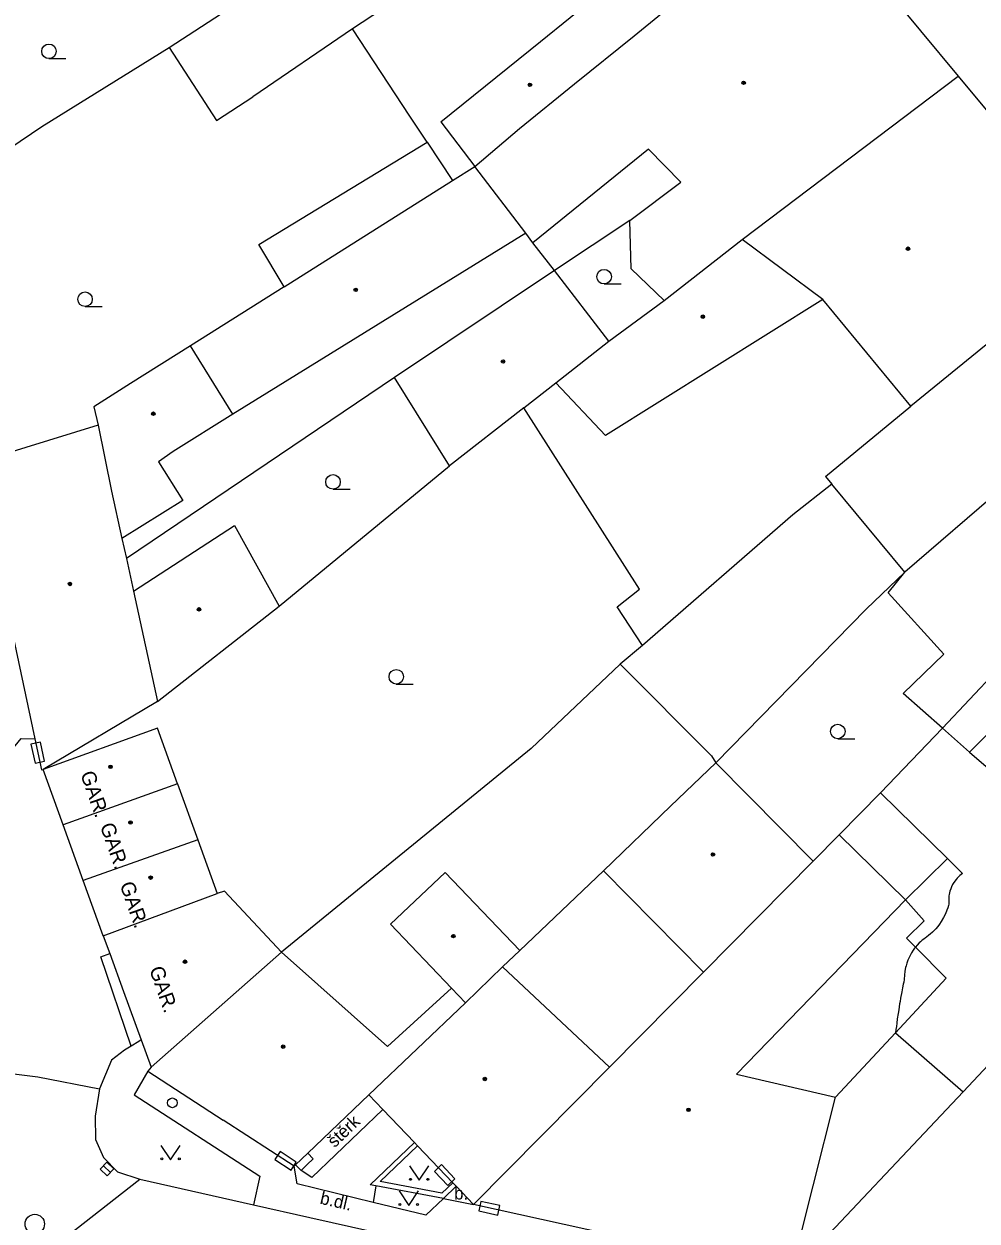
# Model space of a CAD drawing. Extents: x -596229 to -595156, y -1161237 to -1159376.
# Drawn here: x -595354.2 to -595305.1, y -1160883.1 to -1160821.5 of the extents above; entities that cross this region are included whole.
import ezdxf

# ---------------------------------------------------------------- set-up
doc = ezdxf.new("R2010")
doc.units = 0
for name, color, linetype in [('DOP - kresba z DSPS bez souradnic', 7, 'Continuous'), ('DOP - rozhrani ploch obecne', 7, 'Continuous'), ('Level 24', 7, 'Continuous'), ('Level 27', 7, 'Continuous'), ('Level 31', 7, 'Continuous'), ('Level 36', 7, 'Continuous'), ('Level 39', 7, 'Continuous'), ('silnoproud - povrch.  znaky a  RIS  skut. velikost', 7, 'Continuous'), ('Specificka linie pasportu komunikaci', 7, 'Continuous'), ('TM - budovy zdene_ betonove - VP', 7, 'Continuous'), ('TM - chodniky - VP', 7, 'Continuous'), ('TM - komunikace - VP', 7, 'Continuous'), ('TM - letecke snimky - pomocna linie', 7, 'Continuous'), ('TM - plot zdeny_ ohradni zed - VP', 7, 'Continuous'), ('TM - popis objektu', 7, 'Continuous'), ('TM - popis povrchu', 7, 'Continuous'), ('TM - rozhrani ploch obecne - VP', 7, 'Continuous')]:
    doc.layers.add(name, color=color, linetype=linetype)

msp = doc.modelspace()

# ---------------------------------------------------------------- linework, layer by layer
at = {"layer": 'DOP - kresba z DSPS bez souradnic'}
msp.add_lwpolyline([(-595333.42, -1160827.55), (-595332.12, -1160829.53)], dxfattribs=at)
at = {"layer": 'DOP - rozhrani ploch obecne'}
for points in [[(-595334.31, -1160826.21), (-595337.27, -1160821.72)], [(-595359.94, -1160831.24), (-595353.28, -1160826.75), (-595346.71, -1160822.68)], [(-595333.42, -1160827.55), (-595334.31, -1160826.21)], [(-595342.09, -1160832.83), (-595333.42, -1160827.55)], [(-595322.97, -1160831.58), (-595326.85, -1160834.17)], [(-595340.79, -1160835), (-595342.09, -1160832.83)], [(-595326.85, -1160834.17), (-595327.97, -1160832.74)], [(-595335.1, -1160839.68), (-595348.92, -1160849)], [(-595322.48, -1160850.57), (-595328.43, -1160841.24)], [(-595341.05, -1160851.46), (-595332.26, -1160844.23)], [(-595312.56, -1160845.17), (-595314.57, -1160846.74), (-595322.33, -1160853.48)], [(-595308.81, -1160849.71), (-595310.8, -1160851.6)], [(-595323.63, -1160851.48), (-595322.48, -1160850.57)], [(-595322.33, -1160853.48), (-595323.63, -1160851.48)], [(-595318.55, -1160859.52), (-595310.8, -1160851.6)], [(-595322.33, -1160853.48), (-595323.47, -1160854.44)], [(-595323.47, -1160854.44), (-595328.06, -1160858.78)], [(-595323.47, -1160854.44), (-595318.76, -1160859.16), (-595318.55, -1160859.52)], [(-595306.86, -1160857.74), (-595310.06, -1160861.07)], [(-595328.06, -1160858.78), (-595340.93, -1160869.28)], [(-595305.47, -1160858.97), (-595300.5, -1160863.23)], [(-595310.06, -1160861.07), (-595312.18, -1160863.23)], [(-595306.61, -1160864.46), (-595310.06, -1160861.07)], [(-595308.77, -1160866.59), (-595306.61, -1160864.46)], [(-595307.81, -1160867.66), (-595308.77, -1160866.59)], [(-595308.71, -1160868.55), (-595307.81, -1160867.66)], [(-595308.25, -1160869.02), (-595308.71, -1160868.55)], [(-595306.67, -1160870.62), (-595308.25, -1160869.02)], [(-595309.28, -1160873.43), (-595306.67, -1160870.62)], [(-595312.37, -1160876.75), (-595309.28, -1160873.43)], [(-595304.49, -1160875.09), (-595305.8, -1160876.48)], [(-595305.8, -1160876.48), (-595314.67, -1160885.89)]]:
    msp.add_lwpolyline(points, dxfattribs=at)
at = {"layer": 'Level 24'}
for points in [[(-595353.836, -1160858.565), (-595353.627, -1160859.543), (-595353.138, -1160859.438), (-595353.347, -1160858.46)], [(-595341.274, -1160879.962), (-595340.435, -1160880.508), (-595340.163, -1160880.088), (-595341.001, -1160879.543)], [(-595333.038, -1160880.569), (-595332.346, -1160881.292), (-595331.985, -1160880.947), (-595332.676, -1160880.224)], [(-595330.759, -1160882.607), (-595329.783, -1160882.823), (-595329.675, -1160882.334), (-595330.651, -1160882.119)]]:
    msp.add_lwpolyline(points, close=True, dxfattribs=at)
at = {"layer": 'Level 27'}
msp.add_line((-595350.1, -1160880.277), (-595349.74, -1160880.623), dxfattribs=at)
msp.add_lwpolyline([(-595350.273, -1160880.457), (-595349.913, -1160880.803), (-595349.567, -1160880.443), (-595349.927, -1160880.097)], close=True, dxfattribs=at)
msp.add_circle((-595353.64, -1160883.28), 0.5, dxfattribs=at)
at = {"layer": 'Level 31'}
msp.add_circle((-595346.55, -1160877.04), 0.25, dxfattribs=at)
at = {"layer": 'Level 36'}
for p, q in [((-595352.91, -1160823.245), (-595352.035, -1160823.245)), ((-595324.3, -1160834.855), (-595323.425, -1160834.855)), ((-595351.05, -1160836.015), (-595350.175, -1160836.015)), ((-595338.27, -1160845.425), (-595337.395, -1160845.425)), ((-595335.01, -1160855.465), (-595334.135, -1160855.465)), ((-595312.26, -1160858.285), (-595311.385, -1160858.285))]:
    msp.add_line(p, q, dxfattribs=at)
for points in [[(-595347.14, -1160879.23), (-595346.64, -1160879.98), (-595346.14, -1160879.23)], [(-595334.33, -1160880.28), (-595333.83, -1160881.03), (-595333.33, -1160880.28)], [(-595334.87, -1160881.57), (-595334.37, -1160882.32), (-595333.87, -1160881.57)]]:
    msp.add_lwpolyline(points, dxfattribs=at)
for centre, radius in [((-595352.91, -1160822.87), 0.375), ((-595324.3, -1160834.48), 0.375), ((-595351.05, -1160835.64), 0.375), ((-595338.27, -1160845.05), 0.375), ((-595335.01, -1160855.09), 0.375), ((-595312.26, -1160857.91), 0.375), ((-595347.09, -1160879.93), 0.05), ((-595346.191, -1160879.93), 0.05), ((-595334.28, -1160880.98), 0.05), ((-595333.381, -1160880.98), 0.05), ((-595334.82, -1160882.27), 0.05), ((-595333.921, -1160882.27), 0.05)]:
    msp.add_circle(centre, radius, dxfattribs=at)
at = {"layer": 'Level 39'}
for centre, radius in [((-595328.12, -1160824.6), 0.09), ((-595328.12, -1160824.6), 0.0398), ((-595317.11, -1160824.49), 0.09), ((-595317.11, -1160824.49), 0.0398), ((-595308.64, -1160833.04), 0.09), ((-595308.64, -1160833.04), 0.0398), ((-595337.1, -1160835.16), 0.09), ((-595337.1, -1160835.16), 0.0398), ((-595319.21, -1160836.54), 0.09), ((-595319.21, -1160836.54), 0.0398), ((-595329.51, -1160838.85), 0.09), ((-595329.51, -1160838.85), 0.0398), ((-595347.53, -1160841.54), 0.09), ((-595347.53, -1160841.54), 0.0398), ((-595351.83, -1160850.31), 0.09), ((-595351.83, -1160850.31), 0.0398), ((-595345.18, -1160851.62), 0.09), ((-595345.18, -1160851.62), 0.0398), ((-595349.74, -1160859.73), 0.09), ((-595349.74, -1160859.73), 0.0398), ((-595348.71, -1160862.6), 0.09), ((-595348.71, -1160862.6), 0.0398), ((-595318.69, -1160864.25), 0.09), ((-595318.69, -1160864.25), 0.0398), ((-595347.67, -1160865.44), 0.09), ((-595347.67, -1160865.44), 0.0398), ((-595332.07, -1160868.45), 0.09), ((-595332.07, -1160868.45), 0.0398), ((-595345.9, -1160869.77), 0.09), ((-595345.9, -1160869.77), 0.0398), ((-595340.84, -1160874.15), 0.09), ((-595340.84, -1160874.15), 0.0398), ((-595330.45, -1160875.81), 0.09), ((-595330.45, -1160875.81), 0.0398), ((-595319.95, -1160877.4), 0.09), ((-595319.95, -1160877.4), 0.0398)]:
    msp.add_circle(centre, radius, dxfattribs=at)
at = {"layer": 'silnoproud - povrch.  znaky a  RIS  skut. velikost'}
for points in [[(-595339.29, -1160879.93), (-595339.57, -1160879.63)], [(-595340.2, -1160880.23), (-595339.92, -1160880.53)], [(-595339.92, -1160880.53), (-595339.6, -1160880.22)], [(-595339.6, -1160880.22), (-595339.29, -1160879.93)]]:
    msp.add_lwpolyline(points, dxfattribs=at)
at = {"layer": 'Specificka linie pasportu komunikaci'}
for points in [[(-595359.01, -1160863.95), (-595358.72, -1160863.6), (-595354.35, -1160858.27), (-595353.64, -1160858.28)], [(-595348.68, -1160874.12), (-595350.23, -1160869.51), (-595349.78, -1160869.35)], [(-595336.21, -1160882.17), (-595340.12, -1160881.22), (-595340.28, -1160880.31)], [(-595353.12, -1160884.8), (-595348.23, -1160880.98)]]:
    msp.add_lwpolyline(points, dxfattribs=at)
at = {"layer": 'TM - budovy zdene_ betonove - VP'}
for points in [[(-595313.82, -1160814.8), (-595306.06, -1160824.15)], [(-595327.44, -1160815.26), (-595337.27, -1160821.72)], [(-595327.58, -1160822.36), (-595324.52, -1160819.88)], [(-595346.71, -1160822.68), (-595343.03, -1160820.28)], [(-595322.75, -1160822.07), (-595321.34, -1160820.92)], [(-595337.27, -1160821.72), (-595342.4, -1160825.22)], [(-595332.71, -1160826.51), (-595327.58, -1160822.36)], [(-595325.82, -1160824.54), (-595322.75, -1160822.07)], [(-595346.71, -1160822.68), (-595344.27, -1160826.43)], [(-595317.18, -1160832.56), (-595306.06, -1160824.15)], [(-595306.06, -1160824.15), (-595298.6, -1160833.1)], [(-595328.66, -1160826.84), (-595325.82, -1160824.54)], [(-595344.27, -1160826.43), (-595342.4, -1160825.22)], [(-595332.71, -1160826.51), (-595330.96, -1160828.8)], [(-595330.96, -1160828.8), (-595328.66, -1160826.84)], [(-595322.02, -1160827.91), (-595327.97, -1160832.74)], [(-595320.35, -1160829.61), (-595322.02, -1160827.91)], [(-595332.12, -1160829.53), (-595330.96, -1160828.8)], [(-595328.34, -1160832.23), (-595330.96, -1160828.8)], [(-595340.79, -1160835), (-595332.12, -1160829.53)], [(-595322.97, -1160831.58), (-595320.35, -1160829.61)], [(-595322.91, -1160834.07), (-595322.97, -1160831.58)], [(-595328.34, -1160832.23), (-595343.44, -1160841.57)], [(-595327.97, -1160832.74), (-595328.34, -1160832.23)], [(-595321.2, -1160835.7), (-595317.18, -1160832.56)], [(-595313.02, -1160835.65), (-595317.18, -1160832.56)], [(-595298.6, -1160833.1), (-595308.5, -1160841.15)], [(-595321.2, -1160835.7), (-595322.91, -1160834.07)], [(-595326.85, -1160834.17), (-595335.1, -1160839.68)], [(-595324.06, -1160837.8), (-595326.85, -1160834.17)], [(-595340.79, -1160835), (-595345.61, -1160838.04)], [(-595324.06, -1160837.8), (-595321.2, -1160835.7)], [(-595308.5, -1160841.15), (-595313.02, -1160835.65)], [(-595326.78, -1160839.94), (-595324.06, -1160837.8)], [(-595345.61, -1160838.04), (-595348.7, -1160839.99)], [(-595343.44, -1160841.57), (-595345.61, -1160838.04)], [(-595332.26, -1160844.23), (-595335.1, -1160839.68)], [(-595348.7, -1160839.99), (-595350.59, -1160841.18)], [(-595328.43, -1160841.24), (-595326.78, -1160839.94)], [(-595324.22, -1160842.67), (-595326.78, -1160839.94)], [(-595350.59, -1160841.18), (-595350.38, -1160842.13)], [(-595328.43, -1160841.24), (-595332.26, -1160844.23)], [(-595312.89, -1160844.78), (-595308.5, -1160841.15)], [(-595350.38, -1160842.13), (-595356.67, -1160844.07)], [(-595350.38, -1160842.13), (-595349.68, -1160845.53)], [(-595343.44, -1160841.57), (-595346.5, -1160843.49)], [(-595346.5, -1160843.49), (-595347.26, -1160844.02)], [(-595356.61, -1160844.37), (-595353.64, -1160858.28)], [(-595347.26, -1160844.02), (-595346.01, -1160846.01)], [(-595312.89, -1160844.78), (-595312.56, -1160845.17)], [(-595308.81, -1160849.71), (-595312.56, -1160845.17)], [(-595349.68, -1160845.53), (-595349.15, -1160847.96)], [(-595303.74, -1160845.34), (-595308.81, -1160849.71)], [(-595346.01, -1160846.01), (-595349.15, -1160847.96)], [(-595348.55, -1160850.68), (-595343.35, -1160847.29)], [(-595343.35, -1160847.29), (-595341.05, -1160851.46)], [(-595349.15, -1160847.96), (-595348.92, -1160849)], [(-595348.92, -1160849), (-595348.55, -1160850.68)], [(-595309.66, -1160850.76), (-595308.81, -1160849.71)], [(-595348.55, -1160850.68), (-595347.31, -1160856.37)], [(-595306.8, -1160853.93), (-595309.66, -1160850.76)], [(-595347.31, -1160856.37), (-595341.05, -1160851.46)], [(-595308.88, -1160855.95), (-595307.31, -1160854.43)], [(-595307.31, -1160854.43), (-595306.8, -1160853.93)], [(-595300.91, -1160854.43), (-595305.47, -1160858.97)], [(-595306.86, -1160857.74), (-595304.07, -1160854.79)], [(-595306.86, -1160857.74), (-595308.88, -1160855.95)], [(-595347.31, -1160856.37), (-595353.2, -1160859.86)], [(-595347.32, -1160857.74), (-595353.2, -1160859.86)], [(-595346.28, -1160860.6), (-595347.32, -1160857.74)], [(-595305.47, -1160858.97), (-595306.86, -1160857.74)], [(-595353.64, -1160858.28), (-595353.3, -1160859.89)], [(-595353.3, -1160859.89), (-595353.2, -1160859.86)], [(-595352.17, -1160862.72), (-595353.2, -1160859.86)], [(-595320.88, -1160861.75), (-595318.55, -1160859.52)], [(-595318.55, -1160859.52), (-595313.52, -1160864.59)], [(-595346.28, -1160860.6), (-595352.17, -1160862.72)], [(-595346.28, -1160860.6), (-595345.24, -1160863.49)], [(-595320.88, -1160861.75), (-595324.34, -1160865.09)], [(-595351.14, -1160865.58), (-595352.17, -1160862.72)], [(-595345.24, -1160863.49), (-595351.14, -1160865.58)], [(-595345.24, -1160863.49), (-595344.24, -1160866.25)], [(-595312.18, -1160863.23), (-595313.52, -1160864.59)], [(-595312.18, -1160863.23), (-595308.77, -1160866.59)], [(-595313.52, -1160864.59), (-595319.17, -1160870.3)], [(-595350.11, -1160868.44), (-595351.14, -1160865.58)], [(-595335.3, -1160867.84), (-595332.49, -1160865.18)], [(-595332.49, -1160865.18), (-595328.65, -1160869.2)], [(-595324.34, -1160865.09), (-595319.17, -1160870.3)], [(-595343.86, -1160866.13), (-595344.24, -1160866.25)], [(-595340.93, -1160869.28), (-595343.86, -1160866.13)], [(-595350.11, -1160868.44), (-595344.24, -1160866.25)], [(-595308.77, -1160866.59), (-595317.48, -1160875.56)], [(-595332.16, -1160871.13), (-595335.3, -1160867.84)], [(-595350.11, -1160868.44), (-595349.78, -1160869.35)], [(-595340.93, -1160869.28), (-595347.64, -1160875.2)], [(-595340.93, -1160869.28), (-595335.47, -1160874.13)], [(-595328.65, -1160869.2), (-595329.53, -1160870.04)], [(-595349.78, -1160869.35), (-595349.07, -1160871.3)], [(-595329.53, -1160870.04), (-595331.45, -1160871.88)], [(-595329.53, -1160870.04), (-595324.03, -1160875.21)], [(-595324.03, -1160875.21), (-595319.17, -1160870.3)], [(-595335.47, -1160874.13), (-595332.16, -1160871.13)], [(-595332.16, -1160871.13), (-595331.45, -1160871.88)], [(-595349.07, -1160871.3), (-595348.15, -1160873.8)], [(-595331.45, -1160871.88), (-595336.43, -1160876.63)], [(-595348.15, -1160873.8), (-595347.64, -1160875.2)], [(-595347.64, -1160875.2), (-595347.82, -1160875.4)], [(-595347.82, -1160875.4), (-595343.94, -1160877.93)], [(-595324.03, -1160875.21), (-595331.03, -1160882.28)], [(-595317.48, -1160875.56), (-595312.37, -1160876.75)], [(-595336.43, -1160876.63), (-595339.57, -1160879.63)], [(-595335.71, -1160877.39), (-595336.43, -1160876.63)], [(-595314.67, -1160885.89), (-595312.37, -1160876.75)], [(-595340.28, -1160880.31), (-595343.94, -1160877.93)], [(-595334.08, -1160879.08), (-595335.71, -1160877.39)], [(-595333.91, -1160879.26), (-595334.08, -1160879.08)], [(-595339.57, -1160879.63), (-595340.2, -1160880.23)], [(-595332.1, -1160881.16), (-595333.91, -1160879.26)], [(-595340.2, -1160880.23), (-595340.28, -1160880.31)], [(-595331.93, -1160881.34), (-595332.1, -1160881.16)], [(-595331.03, -1160882.28), (-595331.93, -1160881.34)], [(-595314.67, -1160885.89), (-595331.03, -1160882.28)]]:
    msp.add_lwpolyline(points, dxfattribs=at)
at = {"layer": 'TM - chodniky - VP'}
for points in [[(-595347.82, -1160875.4), (-595348.51, -1160876.62), (-595342.04, -1160880.81), (-595342.37, -1160882.29)], [(-595335.71, -1160877.39), (-595339.37, -1160880.88), (-595339.92, -1160880.53)], [(-595336.36, -1160881.26), (-595334.08, -1160879.08)], [(-595336.06, -1160881.32), (-595336.36, -1160881.26)], [(-595336.06, -1160881.32), (-595336.21, -1160882.17)], [(-595332.58, -1160881.97), (-595333.48, -1160882.83), (-595336.21, -1160882.17)], [(-595332.58, -1160881.97), (-595331.03, -1160882.28)]]:
    msp.add_lwpolyline(points, dxfattribs=at)
at = {"layer": 'TM - komunikace - VP'}
for points in [[(-595348.68, -1160874.12), (-595349.01, -1160874.32), (-595349.69, -1160874.84), (-595350.31, -1160876.31)], [(-595348.15, -1160873.8), (-595348.28, -1160873.88), (-595348.68, -1160874.12)], [(-595350.31, -1160876.31), (-595350.52, -1160877.72), (-595350.51, -1160878.92), (-595350.1, -1160879.86), (-595349.38, -1160880.6), (-595348.23, -1160880.98)], [(-595348.23, -1160880.98), (-595342.37, -1160882.29)], [(-595342.37, -1160882.29), (-595339.47, -1160882.94), (-595329.72, -1160885.13), (-595325.34, -1160886.13)]]:
    msp.add_lwpolyline(points, dxfattribs=at)
at = {"layer": 'TM - letecke snimky - pomocna linie'}
for points in [[(-595313.02, -1160835.65), (-595324.22, -1160842.67)], [(-595306.61, -1160864.46), (-595305.83, -1160865.23), (-595305.9, -1160865.28), (-595305.96, -1160865.33), (-595306.04, -1160865.4), (-595306.1, -1160865.46), (-595306.16, -1160865.53), (-595306.23, -1160865.62), (-595306.31, -1160865.74), (-595306.34, -1160865.79), (-595306.4, -1160865.91), (-595306.44, -1160866.01), (-595306.48, -1160866.13), (-595306.52, -1160866.3), (-595306.53, -1160866.37), (-595306.54, -1160866.47), (-595306.54, -1160866.6), (-595306.54, -1160866.7), (-595306.53, -1160866.8), (-595306.55, -1160866.87), (-595306.59, -1160867), (-595306.63, -1160867.11), (-595306.71, -1160867.3), (-595306.81, -1160867.5), (-595306.93, -1160867.7), (-595307.02, -1160867.83), (-595307.11, -1160867.95), (-595307.21, -1160868.07), (-595307.29, -1160868.16), (-595307.38, -1160868.25), (-595307.49, -1160868.35), (-595307.56, -1160868.41), (-595307.69, -1160868.51), (-595307.73, -1160868.54), (-595307.83, -1160868.61), (-595307.91, -1160868.66), (-595308, -1160868.74), (-595308.06, -1160868.8), (-595308.17, -1160868.92), (-595308.25, -1160869.02)], [(-595308.25, -1160869.02), (-595308.3, -1160869.08), (-595308.37, -1160869.18), (-595308.46, -1160869.32), (-595308.53, -1160869.45), (-595308.6, -1160869.59), (-595308.64, -1160869.69), (-595308.7, -1160869.85), (-595308.74, -1160869.99), (-595308.76, -1160870.07), (-595308.78, -1160870.16), (-595308.8, -1160870.28), (-595308.82, -1160870.45), (-595308.83, -1160870.68), (-595308.86, -1160870.82), (-595308.88, -1160870.92), (-595308.92, -1160871.12), (-595308.96, -1160871.32), (-595309.02, -1160871.65), (-595309.05, -1160871.82), (-595309.07, -1160871.94), (-595309.12, -1160872.25), (-595309.15, -1160872.44), (-595309.19, -1160872.72), (-595309.22, -1160872.94), (-595309.24, -1160873.1), (-595309.26, -1160873.26), (-595309.28, -1160873.43)], [(-595309.28, -1160873.43), (-595305.8, -1160876.48)]]:
    msp.add_lwpolyline(points, dxfattribs=at)
at = {"layer": 'TM - plot zdeny_ ohradni zed - VP'}
msp.add_lwpolyline([(-595328.65, -1160869.2), (-595324.34, -1160865.09)], dxfattribs=at)
at = {"layer": 'TM - rozhrani ploch obecne - VP'}
for points in [[(-595356.67, -1160875.31), (-595353.49, -1160875.7), (-595350.31, -1160876.31)], [(-595335.84, -1160881.1), (-595333.91, -1160879.26)], [(-595332.58, -1160881.97), (-595336.06, -1160881.32)], [(-595332.66, -1160881.7), (-595335.84, -1160881.1)], [(-595332.1, -1160881.16), (-595332.66, -1160881.7)], [(-595331.93, -1160881.34), (-595332.58, -1160881.97)]]:
    msp.add_lwpolyline(points, dxfattribs=at)

# ---------------------------------------------------------------- texts
at = {"layer": 'TM - popis objektu'}
for p in [(-595351.3, -1160860.09), (-595350.29, -1160862.76), (-595349.27, -1160865.79), (-595347.75, -1160870.15)]:
    msp.add_text('GAR.', height=0.75, rotation=289.11, dxfattribs=at).set_placement(p)
at = {"layer": 'TM - popis povrchu'}
for s, rotation, p in [('štěrk', 43.63798, (-595338.19, -1160879.38)), ('b.dl.', 347, (-595338.98, -1160882.23))]:
    msp.add_text(s, height=0.65, rotation=rotation, dxfattribs=at).set_placement(p)
msp.add_text('b.', height=0.65, dxfattribs=at).set_placement((-595332.03, -1160882.02))

doc.saveas('drawing.dxf')
